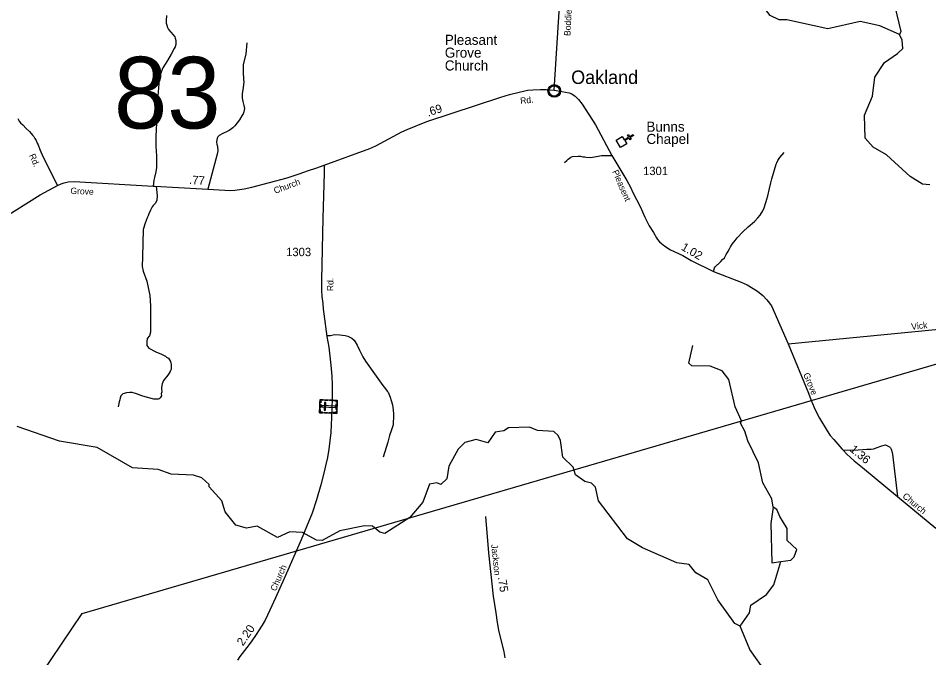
# Model space of a CAD drawing. Extents: x 2220236 to 2384410, y 720751 to 894131.
# Drawn here: x 2276098 to 2289665, y 809899 to 819421 of the extents above; entities that cross this region are included whole.
import ezdxf

# ---------------------------------------------------------------- set-up
doc = ezdxf.new("R2010")
doc.units = 0
for name, color, linetype in [('Exist Civil Demographics Community CELL', 7, 'Continuous'), ('Exist Civil Demographics Community Label', 7, 'Continuous'), ('Exist Cultural Cemetery CELL', 7, 'Continuous'), ('Exist Cultural Church CELL', 7, 'Continuous'), ('Exist Cultural Church Label', 7, 'Continuous'), ('Exist Cultural Church with Cemetery Label', 7, 'Continuous'), ('Exist Hydrographic Creek Single Shore', 7, 'Continuous'), ('Exist Hydrographic Misc Water Feature', 7, 'Continuous'), ('Exist Hydrographic Pond Under 1500 Sq Ft', 7, 'Continuous'), ('Exist Road Non-System Type 51', 7, 'Continuous'), ('Exist Road Secondary Mileage Hundredths English Label', 7, 'Continuous'), ('Exist Road Secondary Structure Standard Bridge Number Label', 7, 'Continuous'), ('Exist Road Secondary Type 51 Attributed', 7, 'Continuous'), ('Exist Road Secondary Type 51 Label', 7, 'Continuous'), ('Exist Road Secondary Type 51 Number Label', 7, 'Continuous'), ('Exist Utilities Electrical Transmission Line', 7, 'Continuous')]:
    doc.layers.add(name, color=color, linetype=linetype)

msp = doc.modelspace()

# ---------------------------------------------------------------- linework, layer by layer
at = {"layer": 'Exist Civil Demographics Community CELL'}
msp.add_lwpolyline([(2284008, 818351), (2284009, 818356), (2284010, 818363), (2284013, 818370), (2284016, 818376), (2284020, 818382), (2284023, 818387), (2284027, 818391), (2284032, 818396), (2284037, 818400), (2284043, 818404), (2284048, 818407), (2284053, 818409), (2284058, 818412), (2284064, 818413), (2284068, 818415), (2284073, 818415), (2284077, 818416), (2284083, 818416), (2284088, 818416), (2284094, 818416), (2284098, 818415), (2284103, 818414), (2284108, 818413), (2284114, 818411), (2284120, 818408), (2284126, 818404), (2284132, 818401), (2284137, 818397), (2284140, 818394), (2284144, 818389), (2284148, 818385), (2284151, 818380), (2284154, 818375), (2284157, 818370), (2284159, 818365), (2284160, 818360), (2284162, 818355), (2284163, 818349), (2284163, 818344), (2284164, 818338), (2284163, 818333), (2284163, 818327), (2284162, 818322), (2284160, 818315), (2284158, 818310), (2284156, 818304), (2284153, 818298), (2284150, 818293), (2284146, 818288), (2284142, 818284), (2284137, 818279), (2284132, 818275), (2284127, 818271), (2284122, 818269), (2284115, 818265), (2284108, 818263), (2284102, 818261), (2284096, 818260), (2284091, 818259), (2284087, 818259), (2284081, 818259), (2284077, 818260), (2284071, 818260), (2284065, 818262), (2284061, 818263), (2284056, 818265), (2284051, 818267), (2284047, 818269), (2284040, 818273), (2284035, 818277), (2284030, 818282), (2284025, 818287), (2284022, 818291), (2284019, 818295), (2284015, 818302), (2284013, 818306), (2284012, 818310), (2284009, 818318), (2284008, 818325), (2284007, 818330), (2284007, 818336), (2284006, 818341), (2284007, 818347)], close=True, dxfattribs=at)
for centre, radius in [((2284085, 818338), 94.3), ((2284085, 818339), 76.7)]:
    msp.add_circle(centre, radius, dxfattribs=at)
at = {"layer": 'Exist Cultural Cemetery CELL'}
for points in [[(2280589, 813546), (2280596, 813745), (2280850, 813736), (2280843, 813537)], [(2280591, 813620), (2280593, 813672), (2280605, 813671), (2280603, 813619)], [(2280639, 813743), (2280639, 813732), (2280606, 813733), (2280605, 813693), (2280594, 813693), (2280596, 813745)], [(2280622, 813654), (2280621, 813635), (2280824, 813628), (2280824, 813647)], [(2280658, 813584), (2280677, 813584), (2280681, 813701), (2280662, 813702)], [(2280712, 813730), (2280668, 813731), (2280669, 813742), (2280712, 813741)], [(2280777, 813727), (2280734, 813729), (2280735, 813740), (2280778, 813739)], [(2280849, 813703), (2280837, 813704), (2280838, 813726), (2280798, 813727), (2280798, 813738), (2280850, 813736)], [(2280834, 813595), (2280837, 813680), (2280848, 813680), (2280845, 813595)], [(2280632, 813544), (2280633, 813556), (2280600, 813557), (2280602, 813597), (2280591, 813598), (2280589, 813546)], [(2280706, 813542), (2280663, 813543), (2280663, 813555), (2280707, 813553)], [(2280773, 813540), (2280730, 813541), (2280731, 813552), (2280774, 813551)], [(2280844, 813570), (2280833, 813571), (2280832, 813549), (2280792, 813550), (2280791, 813539), (2280843, 813537)]]:
    msp.add_lwpolyline(points, close=True, dxfattribs=at)
at = {"layer": 'Exist Cultural Church CELL'}
msp.add_lwpolyline([(2285098, 817662), (2285127, 817613), (2285192, 817652), (2285176, 817680), (2285190, 817688), (2285206, 817660), (2285258, 817691), (2285266, 817677), (2285214, 817646), (2285231, 817619), (2285217, 817611), (2285201, 817638), (2285135, 817599), (2285164, 817550), (2285073, 817495), (2285006, 817608)], close=True, dxfattribs=at)
at = {"layer": 'Exist Hydrographic Creek Single Shore'}
for points in [[(2289227, 819180), (2288935, 819310), (2288643, 819375), (2288161, 819261), (2287551, 819398), (2287435, 819397), (2287301, 819462), (2286879, 820009), (2286887, 820048), (2287070, 820136), (2287107, 820177), (2287121, 820219), (2287123, 820258), (2287102, 820361)], [(2289682, 816943), (2289573, 816952), (2289389, 817067), (2289036, 817386), (2288835, 817502), (2288717, 817635), (2288706, 817977), (2288828, 818260), (2288859, 818544), (2289006, 818761), (2289197, 818898), (2289279, 818972), (2289270, 819097), (2289227, 819180)], [(2284144, 813210), (2284077, 813268), (2283835, 813282), (2283718, 813331), (2283402, 813321), (2283335, 813276), (2283202, 813259), (2283096, 813101), (2282920, 813147), (2282754, 813105), (2282655, 813005), (2282516, 812752), (2282484, 812563), (2282394, 812479), (2282335, 812503), (2282227, 812486), (2282129, 812216), (2281932, 811990), (2281559, 811752), (2281484, 811770), (2281375, 811861), (2281258, 811866), (2280892, 811789), (2280627, 811643), (2280544, 811652), (2280335, 811767), (2280143, 811775), (2279960, 811690), (2279659, 811860), (2279501, 811827), (2279342, 811873), (2279182, 812073), (2279131, 812238), (2278945, 812446), (2278945, 812478), (2278836, 812579), (2278711, 812618), (2278377, 812631), (2278185, 812704), (2277802, 812725), (2277274, 813028), (2276715, 813125), (2276080, 813344)], [(2286853, 810370), (2286777, 810411), (2286524, 810760), (2286372, 811059), (2286196, 811164), (2286095, 811287), (2285911, 811311), (2285401, 811538), (2285175, 811671), (2284745, 812234), (2284701, 812441), (2284642, 812498), (2284542, 812523), (2284399, 812621), (2284365, 812737), (2284214, 812888), (2284178, 813134), (2284144, 813210)], [(2287175, 809724), (2287166, 809783), (2286998, 810022), (2286853, 810370)]]:
    msp.add_lwpolyline(points, dxfattribs=at)
at = {"layer": 'Exist Hydrographic Misc Water Feature'}
for points in [[(2289227, 819180), (2289252, 819222), (2289165, 819597), (2289213, 819806), (2289394, 820072), (2289447, 820251), (2289431, 820373)], [(2287344, 812141), (2287326, 812266), (2287191, 812505), (2287130, 812804), (2286968, 813129), (2286925, 813271), (2286858, 813394), (2286874, 813426), (2286781, 813635), (2286685, 814043), (2286584, 814173), (2286408, 814239), (2286133, 814245), (2286091, 814285), (2286147, 814547)], [(2286853, 810370), (2286992, 810570), (2287016, 810681), (2287248, 810841), (2287355, 810983), (2287460, 811335)]]:
    msp.add_lwpolyline(points, dxfattribs=at)
at = {"layer": 'Exist Hydrographic Pond Under 1500 Sq Ft'}
for points in [[(2287344, 812141), (2287313, 811899), (2287327, 811314), (2287460, 811335)], [(2287700, 811510), (2287557, 811644), (2287555, 811825), (2287445, 812001), (2287403, 812107), (2287344, 812141)], [(2287460, 811335), (2287610, 811351), (2287659, 811403), (2287700, 811510)]]:
    msp.add_lwpolyline(points, dxfattribs=at)
at = {"layer": 'Exist Road Non-System Type 51'}
for points in [[(2278306, 819462), (2278301, 819388), (2278301, 819347), (2278310, 819318), (2278324, 819285), (2278339, 819253), (2278371, 819215), (2278407, 819175), (2278429, 819143), (2278438, 819123), (2278445, 819092), (2278447, 819058), (2278445, 819031), (2278434, 818993), (2278422, 818973), (2278375, 818886), (2278321, 818794), (2278254, 818681), (2278227, 818616), (2278207, 818554), (2278198, 818509), (2278191, 818446), (2278178, 818267), (2278167, 817984), (2278153, 817773), (2278149, 817650), (2278149, 817511), (2278156, 817374), (2278158, 817276), (2278156, 817199), (2278147, 817136), (2278129, 817051), (2278118, 817009), (2278113, 816964), (2278111, 816922)], [(2279505, 819053), (2279490, 818887), (2279452, 818734), (2279448, 818696), (2279450, 818653), (2279452, 818620), (2279457, 818516), (2279458, 818470), (2279443, 818354), (2279434, 818300), (2279434, 818230), (2279445, 818180), (2279459, 818123), (2279468, 818077), (2279462, 818028), (2279456, 818014), (2279448, 817996), (2279430, 817967), (2279394, 817909), (2279324, 817819), (2279294, 817789), (2279275, 817773), (2279239, 817750), (2279211, 817734), (2279145, 817704), (2279090, 817673), (2279073, 817657), (2279062, 817637), (2279058, 817610), (2279053, 817575), (2279058, 817548), (2279068, 817513), (2279071, 817449), (2279060, 817398), (2278925, 816874)], [(2286457, 815649), (2286471, 815705), (2286486, 815727), (2286516, 815754), (2286527, 815758), (2286565, 815797), (2286593, 815829), (2286619, 815855), (2286647, 815905), (2286672, 815943), (2286694, 815989), (2286713, 816018), (2286737, 816058), (2286779, 816114), (2286810, 816153), (2286895, 816241), (2286973, 816314), (2287066, 816395), (2287119, 816449), (2287151, 816490), (2287190, 816556), (2287212, 816600), (2287235, 816676), (2287267, 816775), (2287292, 816888), (2287310, 816971), (2287326, 817031), (2287390, 817247), (2287401, 817270), (2287415, 817302), (2287447, 817348), (2287512, 817422)], [(2284239, 817274), (2284271, 817302), (2284292, 817324), (2284334, 817353), (2284358, 817365), (2284442, 817370), (2284478, 817368), (2284512, 817360), (2284540, 817357), (2284562, 817351), (2284624, 817349), (2284654, 817352), (2284712, 817364), (2284788, 817377), (2284858, 817380), (2284944, 817380)], [(2278154, 816919), (2278166, 816776), (2278164, 816713), (2278142, 816669), (2278111, 816635), (2278094, 816614), (2278070, 816565), (2278045, 816509), (2278035, 816477), (2278020, 816448), (2277989, 816369), (2277960, 816277), (2277952, 815871), (2277944, 815723), (2277958, 815657), (2278013, 815506), (2278057, 815294), (2278068, 815141), (2278067, 814987), (2278069, 814929), (2278067, 814868), (2278069, 814816), (2278067, 814749), (2278055, 814693), (2278020, 814652), (2278013, 814609), (2278013, 814550), (2278042, 814507), (2278146, 814454), (2278233, 814419), (2278291, 814389), (2278309, 814375), (2278337, 814358), (2278368, 814310), (2278378, 814266), (2278379, 814212), (2278375, 814194), (2278367, 814178), (2278361, 814160), (2278349, 814138), (2278328, 814106), (2278261, 814028), (2278244, 813976), (2278235, 813923), (2278234, 813899), (2278236, 813859), (2278230, 813827), (2278231, 813801), (2278223, 813783), (2278215, 813771), (2278211, 813769), (2278199, 813757), (2278185, 813751), (2278169, 813748), (2278119, 813750), (2278025, 813773), (2277939, 813800), (2277858, 813829), (2277796, 813848), (2277762, 813849), (2277709, 813845), (2277655, 813829), (2277629, 813798), (2277618, 813769), (2277611, 813741), (2277602, 813709), (2277594, 813661), (2277588, 813635)], [(2280692, 814697), (2280752, 814700), (2280810, 814712), (2280890, 814710), (2280970, 814699), (2281009, 814687), (2281069, 814656), (2281104, 814628), (2281147, 814556), (2281184, 814478), (2281231, 814382), (2281272, 814316), (2281432, 814092), (2281531, 813954), (2281568, 813902), (2281596, 813870), (2281608, 813853), (2281621, 813829), (2281641, 813781), (2281657, 813731), (2281674, 813663), (2281685, 813592), (2281689, 813526), (2281688, 813458), (2281686, 813429), (2281683, 813366), (2281662, 813295), (2281632, 813207), (2281603, 813107), (2281535, 812888)], [(2288389, 812989), (2288615, 812993), (2288741, 813004), (2288807, 813007), (2288845, 813011), (2288883, 813023), (2288964, 813056), (2289000, 813067), (2289018, 813069), (2289060, 813051), (2289078, 813041), (2289094, 813023), (2289105, 813007), (2289117, 812958), (2289125, 812932), (2289201, 812301)]]:
    msp.add_lwpolyline(points, dxfattribs=at)
at = {"layer": 'Exist Road Secondary Type 51 Attributed'}
for points in [[(2284081, 818352), (2284183, 819916), (2284213, 820296), (2284220, 820370), (2284229, 820509), (2284255, 820725), (2284262, 820825), (2284319, 821291), (2284332, 821390), (2284351, 821483), (2284365, 821555), (2284383, 821641), (2284412, 821737)], [(2280658, 817236), (2281336, 817480), (2281426, 817521), (2281814, 817729), (2281892, 817764), (2282185, 817883), (2283288, 818248), (2283420, 818286), (2283561, 818323), (2283627, 818337), (2283687, 818348), (2283763, 818357), (2283879, 818362), (2283965, 818361), (2284081, 818352)], [(2284081, 818352), (2284141, 818342), (2284305, 818310), (2284347, 818294), (2284381, 818271), (2284397, 818263), (2284446, 818213), (2284503, 818142), (2284697, 817832), (2284944, 817380), (2285165, 817005), (2285220, 816904), (2285254, 816828), (2285365, 816619), (2285434, 816457), (2285501, 816328), (2285564, 816229), (2285607, 816153), (2285625, 816127), (2285653, 816092), (2285682, 816066), (2285732, 816030), (2285816, 815975), (2285998, 815889), (2286126, 815815), (2286457, 815649), (2286872, 815494), (2286959, 815454), (2287112, 815357), (2287192, 815292), (2287253, 815231), (2287273, 815205), (2287320, 815137), (2287568, 814576)], [(2276091, 817930), (2276113, 817887), (2276133, 817863), (2276168, 817832), (2276218, 817778), (2276266, 817735), (2276313, 817681), (2276331, 817659), (2276347, 817629), (2276364, 817603), (2276382, 817562), (2276396, 817534), (2276421, 817468), (2276470, 817355), (2276682, 816929)], [(2276682, 816929), (2276739, 816956), (2276781, 816972), (2276843, 816986), (2276931, 816991), (2278111, 816922), (2278135, 816920), (2278839, 816881), (2278925, 816874), (2279263, 816857), (2279327, 816860), (2279465, 816883), (2279581, 816906), (2280107, 817043), (2280285, 817104), (2280421, 817153), (2280532, 817191), (2280658, 817236)], [(2280658, 817236), (2280656, 817114), (2280636, 816445), (2280619, 815523), (2280617, 815367), (2280621, 815277), (2280635, 815176), (2280643, 815090), (2280653, 815020), (2280694, 814684), (2280724, 814525), (2280755, 814256), (2280771, 814093), (2280778, 813963), (2280775, 813779), (2280769, 813591), (2280754, 813254), (2280726, 813004), (2280704, 812883), (2280674, 812755), (2280657, 812670), (2280608, 812476), (2280542, 812249), (2280478, 812053), (2280392, 811848), (2280314, 811655), (2280059, 811079), (2279930, 810792), (2279848, 810609), (2279776, 810457), (2279731, 810383), (2279643, 810244), (2279570, 810137), (2279505, 810051), (2279398, 809916), (2279363, 809863)], [(2272596, 814459), (2272796, 814561), (2272991, 814669), (2273161, 814782), (2273285, 814874), (2273491, 815002), (2273763, 815181), (2273961, 815313), (2274161, 815440), (2274352, 815552), (2274742, 815755), (2274917, 815851), (2275336, 816111), (2276425, 816790), (2276682, 816929)], [(2287568, 814576), (2289360, 814749), (2289560, 814765), (2289708, 814780), (2289820, 814793), (2289925, 814808), (2290033, 814827), (2290159, 814860), (2291423, 815242), (2291650, 815308), (2291911, 815389), (2292047, 815427)], [(2287568, 814576), (2287872, 813839), (2287908, 813744), (2287957, 813626), (2287998, 813541), (2288039, 813465), (2288151, 813280), (2288197, 813209), (2288248, 813147), (2288367, 813010), (2288389, 812989), (2288446, 812929), (2288553, 812834), (2288679, 812734), (2289201, 812301), (2289771, 811830)], [(2283351, 809899), (2283339, 809990), (2283261, 810308), (2283238, 810425), (2283219, 810569), (2283178, 810815), (2283112, 811460), (2283067, 812001)]]:
    msp.add_lwpolyline(points, dxfattribs=at)
at = {"layer": 'Exist Utilities Electrical Transmission Line'}
msp.add_lwpolyline([(2273012, 804992), (2273081, 805526), (2275815, 808732), (2277053, 810557), (2295925, 816068)], dxfattribs=at)

# ---------------------------------------------------------------- texts
at = {"layer": 'Exist Civil Demographics Community Label'}
msp.add_text('Oakland', height=200, dxfattribs=at).set_placement((2284337, 818443))
at = {"layer": 'Exist Cultural Church Label'}
for s, p in [('Bunns', (2285458, 817732)), ('Chapel', (2285458, 817549))]:
    msp.add_text(s, height=150, dxfattribs=at).set_placement(p)
at = {"layer": 'Exist Cultural Church with Cemetery Label'}
for s, p in [('Pleasant ', (2282454, 819025)), ('Grove', (2282454, 818834)), ('Church', (2282454, 818643))]:
    msp.add_text(s, height=150, dxfattribs=at).set_placement(p)
at = {"layer": 'Exist Road Secondary Mileage Hundredths English Label'}
for s, rotation, p in [('.69', 18.3121, (2282206, 817956)), ('.77', 356.8047, (2278643, 816955)), ('1.02', 329.9155, (2285965, 815980)), ('1.36', 320.3189, (2288479, 812985)), ('.75', 279.0277, (2283243, 811098)), ('2.20', 55.6219, (2279447, 810068))]:
    msp.add_text(s, height=125, rotation=rotation, dxfattribs=at).set_placement(p)
at = {"layer": 'Exist Road Secondary Structure Standard Bridge Number Label'}
msp.add_text('83', height=1066.3, dxfattribs=at).set_placement((2277525, 817780))
at = {"layer": 'Exist Road Secondary Type 51 Label'}
for s, rotation, p in [('Boddie', 87.0012, (2284325, 819155)), ('Rd.', 6.613, (2283583, 818143)), ('Rd.', 293.3704, (2276258, 817380)), ('Pleasent', 293.2673, (2284947, 817139)), ('Church', 20.4322, (2279926, 816806)), ('Grove', 357.5005, (2276875, 816806)), ('Rd.', 89.2565, (2280793, 815358)), ('Vick', 6.0254, (2289409, 814782)), ('Grove', 292.3462, (2287792, 814120)), ('Church', 320.4793, (2289265, 812291)), ('Jackson', 275.9902, (2283144, 811585)), ('Church', 66.1621, (2279936, 810883))]:
    msp.add_text(s, height=95, rotation=rotation, dxfattribs=at).set_placement(p)
at = {"layer": 'Exist Road Secondary Type 51 Number Label'}
for s, p in [('1301', (2285408, 817086)), ('1303', (2280090, 815879))]:
    msp.add_text(s, height=125, dxfattribs=at).set_placement(p)

doc.saveas('drawing.dxf')
